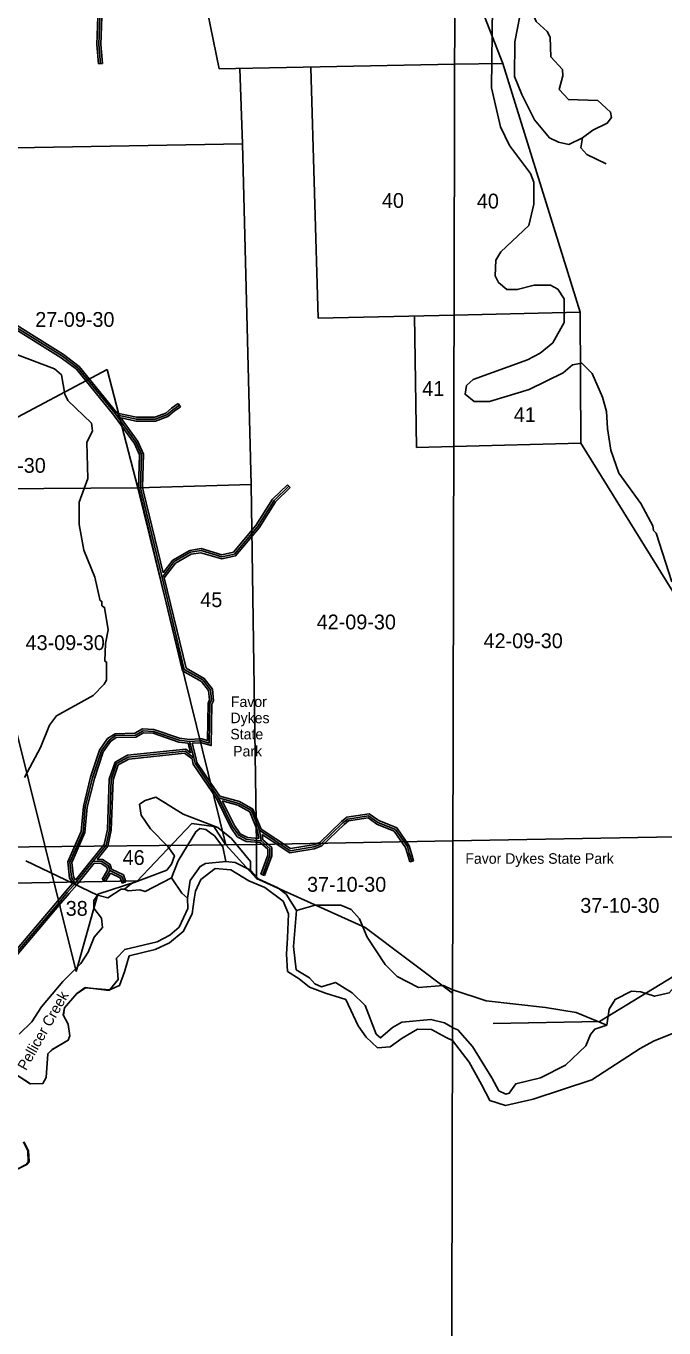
# Model space of a CAD drawing. Extents: x 418523 to 616617, y 1878279 to 2196743.
# Drawn here: x 570344 to 580050, y 1932665 to 1952469 of the extents above; entities that cross this region are included whole.
import ezdxf

# ---------------------------------------------------------------- set-up
doc = ezdxf.new("R2010")
doc.units = 0
for name, color, linetype in [('Level 1', 7, 'Continuous'), ('Level 10', 7, 'Continuous'), ('Level 2', 7, 'Continuous'), ('Level 31', 7, 'Continuous'), ('Level 32', 7, 'Continuous'), ('Level 41', 7, 'Continuous'), ('Level 5', 7, 'Continuous'), ('Level 57', 7, 'Continuous'), ('Level 63', 7, 'Continuous'), ('Level 7', 7, 'Continuous')]:
    doc.layers.add(name, color=color, linetype=linetype)

msp = doc.modelspace()

# ---------------------------------------------------------------- linework, layer by layer
at = {"layer": 'Level 1'}
for p, q in [((573282.993, 1951818.101), (571851.037, 1958850.616)), ((576868.74, 1953776.298), (577597.376, 1951901.01)), ((577597.376, 1951901.01), (576864.68, 1951886.935)), ((578772.669, 1948116.882), (577597.376, 1951901.01)), ((576864.681, 1951886.935), (573282.993, 1951818.101)), ((573637.791, 1950674.806), (573595.615, 1951822.443)), ((574674.67, 1951837.432), (574789.291, 1948025.17)), ((568769.441, 1950592.162), (573637.791, 1950674.806)), ((573769.061, 1945495.791), (573637.791, 1950674.806)), ((574789.291, 1948025.17), (576856.49, 1948072.772)), ((576256.333, 1948058.952), (576283.993, 1946057.233)), ((576856.489, 1948072.772), (578772.669, 1948116.882)), ((578772.669, 1948116.882), (578786.195, 1946122.336)), ((571579.462, 1947242.951), (569145.641, 1945954.963)), ((572045.49, 1945443.091), (571579.462, 1947242.951)), ((569145.641, 1945954.963), (571104.953, 1938088.985)), ((576283.993, 1946057.233), (576852.192, 1946072.021)), ((576852.191, 1946072.021), (578786.195, 1946122.336)), ((578786.195, 1946122.336), (582464.661, 1940177.371)), ((572045.49, 1945443.091), (568065.987, 1945414.76)), ((573769.061, 1945495.791), (572045.49, 1945443.091)), ((573381.475, 1940011.614), (572045.49, 1945443.091)), ((573851.894, 1940018.709), (573769.061, 1945495.791)), ((572031.563, 1939453.923), (572865.458, 1940338.785)), ((572865.458, 1940338.785), (573201.692, 1940294.111)), ((573201.692, 1940294.111), (573381.475, 1940011.614)), ((563622.845, 1939908.403), (573851.894, 1940018.709)), ((573849.207, 1939500.437), (573381.475, 1940011.614)), ((573851.894, 1940018.709), (573849.207, 1939500.437)), ((573851.894, 1940018.709), (576839.309, 1940073.855)), ((576839.308, 1940073.855), (582452.65, 1940177.43)), ((568082.051, 1939397.52), (572035.581, 1939463.921)), ((571438.797, 1939264.967), (572031.563, 1939453.923)), ((573849.207, 1939500.437), (575505.669, 1938758.843)), ((571104.953, 1938088.985), (571438.797, 1939264.967)), ((575505.669, 1938758.843), (576834.336, 1937758.621)), ((580783.465, 1938371.361), (579068.238, 1937327.224)), ((576834.335, 1937758.621), (576835.501, 1937757.742)), ((579068.238, 1937327.224), (577452.432, 1937294.886))]:
    msp.add_line(p, q, dxfattribs=at)
at = {"layer": 'Level 10'}
for points in [[(595456.891, 1940257.986), (588527.875, 1940209.166), (588256.871, 1940206.164), (587803.866, 1940201.161), (587388.861, 1940197.159), (586974.856, 1940192.157), (586635.852, 1940189.156), (584833.831, 1940169.146), (583989.821, 1940160.141), (583919.824, 1939946.136), (583788.825, 1939701.129), (583747.828, 1939455.122), (583638.831, 1939109.114), (583458.832, 1938912.108), (583190.833, 1938574.099), (583056.835, 1938302.091), (582849.839, 1937845.08), (582427.838, 1937503.069), (581968.835, 1937357.063), (581254.826, 1937385.06), (580509.819, 1937274.054), (579891.815, 1937027.045)], [(576832.786, 1937037.019), (576832.779, 1937037.029), (576734.776, 1937081.029), (576510.77, 1937207.029), (576301.765, 1937210.026), (576065.761, 1937074.02), (575882.759, 1936943.014), (575691.756, 1936928.011), (575519.75, 1937088.013), (575398.745, 1937263.016), (575208.736, 1937659.022), (574898.727, 1937756.021), (574658.721, 1937850.02), (574498.716, 1937978.021), (574320.711, 1938088.021), (574305.706, 1938350.027), (574319.703, 1938597.033), (574338.699, 1938964.042), (574257.695, 1939156.046), (573975.686, 1939365.047), (573732.679, 1939467.046), (573458.671, 1939635.046), (573220.666, 1939652.044), (573004.663, 1939484.037), (572920.663, 1939311.031), (572904.665, 1939187.028), (572870.667, 1938962.023), (572735.667, 1938695.015), (572528.666, 1938521.008), (572310.662, 1938423.002), (571913.655, 1938324.995), (571840.656, 1938080.988), (571764.657, 1937872.982), (571613.656, 1937806.979), (571246.647, 1937840.975), (571121.646, 1937749.971), (570929.644, 1937532.963), (570912.646, 1937424.961), (570987.649, 1937282.958), (571011.651, 1937107.954), (570986.652, 1937041.952), (570744.649, 1936899.946), (570677.648, 1936833.943), (570651.652, 1936474.934), (570601.653, 1936383.931), (570409.649, 1936375.929), (569918.634, 1936693.93)], [(579891.815, 1937027.045), (579685.813, 1936917.041), (578954.811, 1936440.026), (578057.804, 1936146.014), (577637.8, 1936047.009), (577398.796, 1936125.01), (577271.791, 1936367.015), (577085.785, 1936709.022), (576832.785, 1937037.019)], [(570315.659, 1935492.906), (570381.662, 1935358.904), (570389.665, 1935191.9), (570356.664, 1935150.899), (570222.662, 1935083.896)]]:
    msp.add_lwpolyline(points, dxfattribs=at)
at = {"layer": 'Level 31'}
for p, q in [((572414.401, 1944081.781), (572102.327, 1945375.99)), ((572752.297, 1942680.242), (572414.401, 1944081.781)), ((572832.72, 1941588.025), (572988.032, 1941594.585)), ((572898.848, 1941337.686), (572832.72, 1941588.025)), ((573272.231, 1940728.099), (573130.736, 1940936.424)), ((573920.886, 1940076.447), (573896.149, 1940234.689)), ((576212.291, 1939761.59), (576175.406, 1939887.855)), ((571093.103, 1939425.375), (571365.428, 1939763.669)), ((571617.911, 1939621.267), (571525.471, 1939474.929)), ((569169.463, 1937162.873), (570820.505, 1939108.539))]:
    msp.add_line(p, q, dxfattribs=at)
for points in [[(571476.471, 1951895.473), (571452.376, 1952187.538), (571470.504, 1952754.064), (571521.241, 1953004.139), (571438.424, 1953162.88), (571406.583, 1953813.16)], [(571714.751, 1946553.279), (571703.988, 1946567.85), (571130.54, 1947269.918), (570897.876, 1947445.37), (569765.931, 1948148.755)], [(571714.751, 1946553.279), (572023.886, 1946487.844), (572308.401, 1946487.923), (572485.421, 1946553.706), (572577.05, 1946632.046), (572677.55, 1946701.639)], [(572102.327, 1945375.99), (572084.395, 1945449.851), (572102.364, 1945950.191), (572019.586, 1946133.658), (571714.751, 1946553.279)], [(572414.401, 1944081.781), (572598.181, 1944323.192), (572848.735, 1944464.085), (573007.252, 1944488.819), (573323.649, 1944396.105), (573515.547, 1944437.495), (573866.74, 1944853.088), (574118.178, 1945252.542), (574343.801, 1945468.776)], [(572988.032, 1941594.585), (573016.301, 1941595.976), (573132.778, 1941562.258), (573142.701, 1942162.618), (573167.902, 1942212.381), (573151.744, 1942370.969), (573035.216, 1942521.418), (572752.297, 1942680.242)], [(571093.103, 1939425.375), (571034.876, 1939517.148), (571010.323, 1939750.667), (571211.781, 1940208.763), (571246.01, 1940591.971), (571355.64, 1941033.551), (571490.279, 1941441.619), (571607.214, 1941607.901), (571707.404, 1941674.584), (572007.536, 1941681.9), (572124.558, 1941748.545), (572283.011, 1941739.82), (572674.285, 1941605.111), (572832.72, 1941588.025)], [(571365.428, 1939763.669), (571561.31, 1940007.591), (571612.025, 1940240.937), (571639.186, 1941007.81), (571722.947, 1941249.444), (571898.481, 1941348.683), (572765.69, 1941438.354), (572898.848, 1941337.686)], [(573130.736, 1940936.424), (572915.175, 1941254.374), (572898.848, 1941337.686)], [(573896.149, 1940234.689), (573772.005, 1940535.339), (573580.422, 1940644.134), (573272.231, 1940728.099)], [(573920.886, 1940076.447), (573704.007, 1940093.658), (573579.341, 1940160.484), (573487.856, 1940294.147), (573272.231, 1940728.099)], [(575678.778, 1940368.221), (575555.742, 1940455.401), (575238.678, 1940406.275), (575163.598, 1940347.892), (574829.411, 1940023.889), (574720.702, 1939982.309), (574362.326, 1939924.917), (573896.149, 1940234.689)], [(576175.406, 1939887.855), (576146.401, 1939986.831), (575963.711, 1940245.78), (575697.17, 1940355.09), (575678.778, 1940368.221)], [(573944.508, 1939559.287), (574053.457, 1939850.691), (574053.698, 1939959.057), (573920.886, 1940076.447)], [(571365.428, 1939763.669), (571495.955, 1939760.461), (571598.071, 1939694.769), (571617.911, 1939621.267)], [(571617.911, 1939621.267), (571801.919, 1939533.935), (571836.323, 1939439.671)], [(570820.505, 1939108.539), (570975.919, 1939292.186), (571093.103, 1939425.375)]]:
    msp.add_lwpolyline(points, dxfattribs=at)
at = {"layer": 'Level 32'}
for p, q in [((571446.571, 1951893.006), (571506.37, 1951897.939)), ((572660.471, 1946726.304), (572694.629, 1946676.975)), ((572385.236, 1944074.748), (572073.162, 1945368.956)), ((572428.769, 1944150.181), (572131.492, 1945383.022)), ((574323.042, 1945490.436), (574364.559, 1945447.116)), ((572726.2, 1942660.488), (572385.236, 1944074.75)), ((572778.396, 1942699.995), (572446.909, 1944074.951)), ((572833.702, 1941618.092), (572986.767, 1941624.558)), ((572847.663, 1941413.991), (572808.986, 1941560.409)), ((572871.252, 1941559.625), (572989.299, 1941564.611)), ((572928.103, 1941344.408), (572871.253, 1941559.624)), ((573246.27, 1940712.926), (573105.918, 1940919.567)), ((573290.817, 1940754.128), (573155.553, 1940953.28)), ((573885.377, 1940109.36), (573867.059, 1940226.533)), ((573948.859, 1940091.763), (573936.319, 1940171.976)), ((576183.496, 1939753.177), (576146.61, 1939879.442)), ((576241.089, 1939770.002), (576204.203, 1939896.267)), ((571095.997, 1939476.811), (571342.059, 1939782.481)), ((571116.061, 1939406.05), (571379.506, 1939733.311)), ((571585.517, 1939626.158), (571500.108, 1939490.951)), ((576183.496, 1939753.177), (576241.089, 1939770.002)), ((571550.836, 1939458.906), (571500.108, 1939490.951)), ((571629.073, 1939582.761), (571550.836, 1939458.906)), ((571864.506, 1939449.957), (571808.141, 1939429.386)), ((573916.407, 1939569.793), (573972.609, 1939548.781)), ((569146.877, 1937182.619), (570797.631, 1939127.951)), ((569211.048, 1937165.509), (570843.38, 1939089.127))]:
    msp.add_line(p, q, dxfattribs=at)
for points in [[(571446.571, 1951893.006), (571422.336, 1952186.782), (571440.6, 1952757.551), (571489.726, 1952999.686), (571408.781, 1953154.838), (571378.056, 1953782.344)], [(571506.37, 1951897.939), (571482.416, 1952188.295), (571500.408, 1952750.576), (571552.756, 1953008.591), (571468.067, 1953170.921), (571437.662, 1953791.882)], [(571732.112, 1946580.268), (571727.685, 1946586.262), (571151.488, 1947291.696), (570914.859, 1947470.137), (569796.127, 1948165.312)], [(571690.479, 1946535.646), (571680.291, 1946549.437), (571109.591, 1947248.141), (570880.892, 1947420.602), (569780.217, 1948104.556)], [(571732.112, 1946580.269), (572027.021, 1946517.846), (572303.004, 1946517.922), (572469.976, 1946579.971), (572558.715, 1946655.841), (572660.471, 1946726.304)], [(571784.896, 1946507.765), (572020.749, 1946457.842), (572313.8, 1946457.924), (572500.867, 1946527.44), (572595.385, 1946608.251), (572694.629, 1946676.975)], [(572073.173, 1945368.911), (572054.265, 1945446.793), (572072.131, 1945944.252), (571993.506, 1946118.516), (571690.479, 1946535.646)], [(572131.481, 1945383.068), (572114.525, 1945452.909), (572132.597, 1945956.13), (572045.666, 1946148.801), (571784.896, 1946507.765)], [(572428.77, 1944150.181), (572578.068, 1944346.301), (572838.755, 1944492.891), (573009.253, 1944519.495), (573324.773, 1944427.038), (573499.23, 1944464.666), (573842.469, 1944870.847), (574094.755, 1945271.647), (574323.042, 1945490.436)], [(572446.908, 1944074.952), (572618.293, 1944300.083), (572858.716, 1944435.278), (573005.252, 1944458.143), (573322.526, 1944365.171), (573531.864, 1944410.323), (573891.011, 1944835.329), (574141.601, 1945233.436), (574364.559, 1945447.116)], [(572986.558, 1941624.55), (573019.831, 1941626.186), (573103.43, 1941601.986), (573112.819, 1942170.015), (573137.165, 1942218.09), (573122.769, 1942359.386), (573015.223, 1942498.236), (572726.2, 1942660.487)], [(572989.507, 1941564.62), (573012.771, 1941565.765), (573162.126, 1941522.531), (573172.584, 1942155.222), (573198.64, 1942206.674), (573180.72, 1942382.551), (573055.207, 1942544.6), (572778.396, 1942699.996)], [(571055.718, 1939428.299), (571005.775, 1939507.016), (570979.654, 1939755.452), (571182.337, 1940216.335), (571216.334, 1940596.949), (571326.796, 1941041.877), (571463.181, 1941455.241), (571585.909, 1941629.761), (571698.003, 1941704.365), (571999.253, 1941711.708), (572117.387, 1941778.985), (572288.829, 1941769.546), (572680.859, 1941634.576), (572833.702, 1941618.093)], [(571095.998, 1939476.811), (571063.976, 1939527.281), (571040.992, 1939745.881), (571241.226, 1940201.191), (571275.686, 1940586.991), (571384.484, 1941025.224), (571517.376, 1941427.997), (571628.519, 1941586.043), (571716.806, 1941644.803), (572015.82, 1941652.091), (572131.729, 1941718.104), (572277.193, 1941710.094), (572667.711, 1941575.645), (572808.986, 1941560.409)], [(571342.036, 1939782.454), (571533.495, 1940020.867), (571582.138, 1940244.684), (571609.364, 1941013.376), (571698.314, 1941269.981), (571889.166, 1941377.88), (572774.357, 1941469.411), (572847.663, 1941413.991)], [(571426.794, 1939792.169), (571589.126, 1939994.316), (571641.911, 1940237.191), (571669.009, 1941002.243), (571747.581, 1941228.907), (571907.794, 1941319.486), (572757.022, 1941407.297), (572871.613, 1941320.667)], [(573105.903, 1940919.589), (572886.91, 1941242.601), (572871.613, 1941320.667)], [(573155.567, 1940953.259), (572943.439, 1941266.146), (572928.103, 1941344.409)], [(573908.526, 1940047.332), (573695.371, 1940064.248), (573558.718, 1940137.5), (573461.919, 1940278.927), (573246.27, 1940712.926)], [(573920.383, 1940254.606), (573795.795, 1940556.33), (573591.952, 1940672.086), (573290.817, 1940754.128)], [(573867.059, 1940226.533), (573748.215, 1940514.348), (573568.892, 1940616.181), (573328.846, 1940681.58)], [(573885.377, 1940109.36), (573712.644, 1940123.068), (573599.965, 1940183.468), (573513.793, 1940309.368), (573328.846, 1940681.58)], [(575696.123, 1940392.7), (575563.166, 1940486.911), (575226.4, 1940434.731), (575143.89, 1940370.571), (574812.946, 1940049.711), (574712.888, 1940011.441), (574369.163, 1939956.395), (573920.383, 1940254.606)], [(575661.433, 1940343.743), (575548.319, 1940423.892), (575250.956, 1940377.819), (575183.306, 1940325.213), (574845.876, 1939998.066), (574728.516, 1939953.177), (574355.491, 1939893.44), (573936.318, 1940171.976)], [(576146.616, 1939879.418), (576119.014, 1939973.609), (575944.237, 1940221.341), (575682.568, 1940328.652), (575661.346, 1940343.806)], [(576204.196, 1939896.292), (576173.79, 1940000.052), (575983.184, 1940270.219), (575711.771, 1940381.527), (575696.211, 1940392.637)], [(573916.407, 1939569.793), (574023.469, 1939856.147), (574023.667, 1939945.561), (573908.526, 1940047.332)], [(573972.609, 1939548.781), (574083.446, 1939845.233), (574083.728, 1939972.554), (573948.858, 1940091.764)], [(571379.506, 1939733.311), (571486.802, 1939730.676), (571572.118, 1939675.791), (571585.516, 1939626.157)], [(571426.794, 1939792.169), (571505.107, 1939790.246), (571624.022, 1939713.746), (571643.271, 1939642.439)], [(571643.271, 1939642.439), (571825.887, 1939555.767), (571864.506, 1939449.957)], [(570797.604, 1939127.92), (570953.205, 1939311.786), (571055.718, 1939428.299)], [(571629.073, 1939582.761), (571777.951, 1939512.102), (571808.141, 1939429.386)], [(570843.406, 1939089.159), (570998.633, 1939272.586), (571116.061, 1939406.05)]]:
    msp.add_lwpolyline(points, dxfattribs=at)
at = {"layer": 'Level 5'}
msp.add_line((576836.565, 1937231.903), (576833.208, 1937233.932), dxfattribs=at)
for points in [[(578811.03, 1950767.437), (578969.55, 1950883.951), (579186.391, 1950992.095), (579253.181, 1951075.397), (579236.6, 1951158.789), (579045.065, 1951334.052), (578594.9, 1951351.211), (578453.346, 1951501.403), (578511.934, 1951709.738), (578503.693, 1951809.811), (578328.828, 1952001.745), (578320.814, 1952301.851), (578270.892, 1952385.253), (578104.329, 1952535.496), (578062.747, 1952635.568), (578013.121, 1953010.767)], [(579169.07, 1950375.24), (578877.464, 1950517.252), (578785.861, 1950617.384), (578811.03, 1950767.437)], [(570321.373, 1941037.569), (570564.592, 1941495.283), (570699.091, 1941836.643), (570807.921, 1941978.007), (571367.429, 1942284.652), (571534.711, 1942459.189), (571568.261, 1942517.421), (571569.136, 1942792.517), (571544.196, 1942809.287), (571553.382, 1943076.013), (571595.721, 1943284.299), (571538.475, 1943626.286), (571496.854, 1943651.426), (571497.083, 1943718.118), (571472.112, 1943726.518), (571389.886, 1944085.236), (571224.466, 1944494.273), (571150.689, 1944886.311), (571151.795, 1945228.11), (571286.323, 1945586.14), (571271.415, 1946136.373), (571355.335, 1946311.178), (571339.052, 1946427.951), (570981.67, 1946770.884), (570931.977, 1946871.086), (570882.902, 1947163.022), (570774.829, 1947255.053), (570175.332, 1947482.061)], [(572558.973, 1939513.151), (572659.831, 1939771.259), (572928.031, 1940212.203), (572986.552, 1940262.056), (573078.184, 1940245.086), (573211.268, 1940152.966), (573335.793, 1939985.813), (573385.087, 1939760.568)], [(571432.721, 1939249.991), (570342.321, 1939770.339)], [(572799.752, 1939203.927), (572842.28, 1939470.555), (572993.02, 1939686.811), (573076.511, 1939728.234), (573385.087, 1939760.568)], [(573759.767, 1939626.011), (573526.741, 1939743.47), (573385.087, 1939760.568)], [(574458.091, 1939015.195), (574300.484, 1939265.779), (574175.74, 1939357.899), (573884.392, 1939492.199), (573759.767, 1939626.011)], [(571841.5, 1939340.378), (571899.751, 1939315.178), (572074.885, 1939331.291), (572158.177, 1939306.021), (572558.973, 1939513.151)], [(572799.752, 1939203.927), (572716.62, 1939279.218), (572558.973, 1939513.151)], [(571432.721, 1939249.991), (571590.976, 1939207.811), (571791.478, 1939340.547), (571841.5, 1939340.378)], [(571611.476, 1937798.868), (571745.386, 1937965.174), (571721.421, 1938290.391), (571846.892, 1938423.346), (572339.091, 1938538.486), (572531.154, 1938637.901), (572673.266, 1938762.496), (572807.565, 1939045.504), (572799.752, 1939203.927)], [(576833.209, 1937233.932), (576711.752, 1937307.324), (576503.507, 1937358.032), (576061.548, 1937317.756), (575919.566, 1937234.851), (575735.684, 1937077.046), (575669.152, 1937135.626), (575503.833, 1937569.644), (575304.376, 1937762.036), (575054.778, 1937921.206), (574837.835, 1937855.202), (574737.931, 1937897.211), (574654.869, 1937989.173), (574455.183, 1938114.873), (574414.647, 1938465.131), (574458.091, 1939015.195)], [(579180.173, 1937270.416), (579213.78, 1937512.132), (579305.639, 1937662.096), (579555.85, 1937786.881), (579697.572, 1937778.411), (579905.915, 1937711.491), (580131.027, 1937761.243), (580398.106, 1938061.091), (580831.76, 1938202.357), (580906.85, 1938252.279), (580998.511, 1938243.839), (581090.143, 1938185.388)], [(569915.644, 1936695.6), (570406.469, 1936377.209), (570598.202, 1936384.931), (570648.522, 1936476.464), (570674.708, 1936834.863), (570741.589, 1936901.326), (570983.802, 1937042.292), (571009.041, 1937108.884), (570984.589, 1937284.048), (570910.016, 1937425.991), (570927.014, 1937534.303), (571119.476, 1937750.461), (571244.806, 1937841.735), (571611.476, 1937798.868)], [(576836.565, 1937231.903), (576912.646, 1937197.833), (577137.462, 1936947.488), (577428.712, 1936472.018), (577536.886, 1936271.814), (577645.198, 1936221.703), (577695.219, 1936238.304), (577795.408, 1936379.928), (578170.641, 1936471.202), (578554.303, 1936662.549), (578863.073, 1936953.997), (578929.951, 1937128.992), (578996.711, 1937212.254), (579180.173, 1937270.416)], [(570218.922, 1935085.666), (570344.164, 1935151.958), (570377.634, 1935193.55), (570369.851, 1935360.304), (570303.588, 1935493.886)]]:
    msp.add_lwpolyline(points, dxfattribs=at)
msp.add_spline([(578832.987, 1954953.315), (578882.437, 1954931.675), (578939.612, 1954889.94), (579024.603, 1954832.748), (579087.96, 1954777.102), (579148.226, 1954726.093), (579180.677, 1954681.267), (579197.675, 1954653.444), (579246.46, 1954609.191), (579291.273, 1954550.454), (579329.906, 1954491.716), (579399.444, 1954425.25), (579445.802, 1954351.055), (579479.799, 1954295.409), (579490.616, 1954256.765), (579492.161, 1954232.034), (579515.34, 1954196.482), (579530.793, 1954164.022), (579540.065, 1954157.839), (579555.518, 1954154.747), (579563.244, 1954136.199), (579572.516, 1954123.833), (579581.788, 1954106.83), (579604.967, 1954082.098), (579609.603, 1954066.641), (579612.693, 1954049.638), (579612.693, 1954026.452), (579629.692, 1953998.629), (579671.414, 1953955.348), (579685.322, 1953946.074), (579702.32, 1953947.62), (579725.499, 1953924.434), (579748.679, 1953899.702), (579762.586, 1953887.336), (579785.766, 1953879.608), (579818.217, 1953850.239), (579911.82, 1953730.609), (580010.718, 1953599.222), (580081.801, 1953503.387), (580163.702, 1953423.009), (580216.242, 1953375.091), (580262.6, 1953297.805), (580380.042, 1953129.32), (580443.399, 1953027.302), (580609.824, 1952776.246), (580722.63, 1952612.398), (580886.43, 1952402.179), (580929.698, 1952317.164), (581013.144, 1952187.323), (581082.126, 1952038.491), (581185.66, 1951862.278), (581241.29, 1951752.531), (581313.919, 1951619.598), (581378.821, 1951502.123), (581420.544, 1951410.925)], degree=3, dxfattribs=at)
at = {"layer": 'Level 63'}
for points in [[(537087.28, 1923840.983), (576804.214, 1923734.416), (576901.847, 1969190.287), (537233.897, 1969297.112), (537087.28, 1923840.983)], [(576804.213, 1923734.416), (616520.63, 1923670.374), (616569.073, 1969126.078), (576901.846, 1969190.287), (576804.213, 1923734.416)]]:
    msp.add_lwpolyline(points, dxfattribs=at)
at = {"layer": 'Level 7'}
msp.add_line((576838.398, 1937807.117), (576834.443, 1937808.994), dxfattribs=at)
for points in [[(580171.015, 1944013.523), (579930.042, 1944755.72), (579888.421, 1944797.431), (579880.15, 1944864.122), (579697.114, 1945206.109), (579364.144, 1945664.968), (579239.488, 1946015.226), (579189.803, 1946348.744), (579173.419, 1946607.17), (579115.295, 1946823.985), (578957.289, 1947182.642), (578799.065, 1947341.196), (578657.314, 1947316.314), (578515.474, 1947191.431), (577998.361, 1946941.902), (577397.956, 1946759.155), (577164.544, 1946759.383), (577022.92, 1946867.915), (577048.09, 1947001.268), (577148.23, 1947092.871), (577973.835, 1947392.092), (578165.665, 1947491.936), (578357.566, 1947650.101), (578532.954, 1947958.379), (578533.339, 1948316.847), (578433.466, 1948467.001), (578325.164, 1948525.451), (578075.071, 1948525.741), (577816.549, 1948459.317), (577658.167, 1948459.476), (577533.255, 1948567.978), (577483.332, 1948668.081), (577491.93, 1948909.836), (577567.079, 1949034.78), (577992.648, 1949434.471), (578068.035, 1949759.52), (578068.39, 1950092.977), (578018.498, 1950226.431), (577702.179, 1950651.909), (577560.754, 1950935.505), (577428.025, 1951527.519), (577446.443, 1953186.418)], [(578811.03, 1950767.437), (578602.529, 1950667.604), (578444.166, 1950701.144), (578310.855, 1950767.965), (578077.728, 1951043.321), (577886.42, 1951426.988), (577778.336, 1951702.225), (577778.889, 1952227.417), (577896.212, 1952827.502), (578013.121, 1953010.767)], [(571841.5, 1939340.378), (571950.131, 1939423.381), (572484.34, 1939630.094), (572559.66, 1939721.566), (572601.739, 1939846.451), (572502.155, 1939988.492), (572236.246, 1940256.106), (572095.18, 1940464.968), (572070.727, 1940631.792), (572154.288, 1940689.895), (572321.141, 1940739.348), (572737.144, 1940479.587), (573261.678, 1940277.849), (573469.565, 1940110.428), (573760.226, 1939759.393), (573759.767, 1939626.011)], [(570242.165, 1937136.375), (570434.486, 1937319.151), (570576.956, 1937552.119), (570903.318, 1937934.542), (571179.301, 1938208.762), (571288.221, 1938383.468), (571380.64, 1938608.255), (571506.18, 1938757.91), (571489.968, 1938899.663), (571373.713, 1939050.115), (571374.101, 1939166.818), (571432.721, 1939249.991)], [(576834.444, 1937808.994), (576696.905, 1937874.267), (576313.336, 1937842.161), (575988.747, 1938009.901), (575805.931, 1938193.883), (575532.17, 1938611.59), (575416.343, 1938887.085), (575291.759, 1939029.186), (575133.595, 1939096.406), (574741.786, 1939097.651), (574458.091, 1939015.195)], [(579180.173, 1937270.416), (578713.565, 1937462.679), (578246.798, 1937538.188), (577346.585, 1937639.206), (576838.398, 1937807.117)]]:
    msp.add_lwpolyline(points, dxfattribs=at)

# ---------------------------------------------------------------- texts
at = {"layer": 'Level 2'}
for s, p in [('40', (575759.02, 1949703.364)), ('40', (577202.861, 1949694.214)), ('27-09-30', (570484.554, 1947893.319)), ('41', (576372.71, 1946842.674)), ('41', (577765.07, 1946444.281)), ('44-09-30', (569439.723, 1945672.893)), ('45', (572995.254, 1943630.092)), ('42-09-30', (574766.654, 1943291.471)), ('43-09-30', (570337.93, 1942976.98)), ('42-09-30', (577305.585, 1943005.802)), ('46', (571814.04, 1939708.152)), ('37-10-30', (574619.864, 1939300.156)), ('38', (570948.024, 1938934.609)), ('37-10-30', (578776.382, 1938979.991))]:
    msp.add_text(s, height=225, dxfattribs=at).set_placement(p)
at = {"layer": 'Level 41'}
msp.add_text('Pellicer Creek', height=160, rotation=60.5576083, dxfattribs=at).set_placement((570343.835, 1936569.881))
at = {"layer": 'Level 57'}
for s, p in [('Favor', (573460.954, 1942110.901)), ('Dykes', (573454.911, 1941864.495)), ('State', (573453.177, 1941618.091)), ('Park', (573495.511, 1941358.718)), ('Favor Dykes State Park', (577028.161, 1939726.175))]:
    msp.add_text(s, height=160, dxfattribs=at).set_placement(p)

doc.saveas('drawing.dxf')
